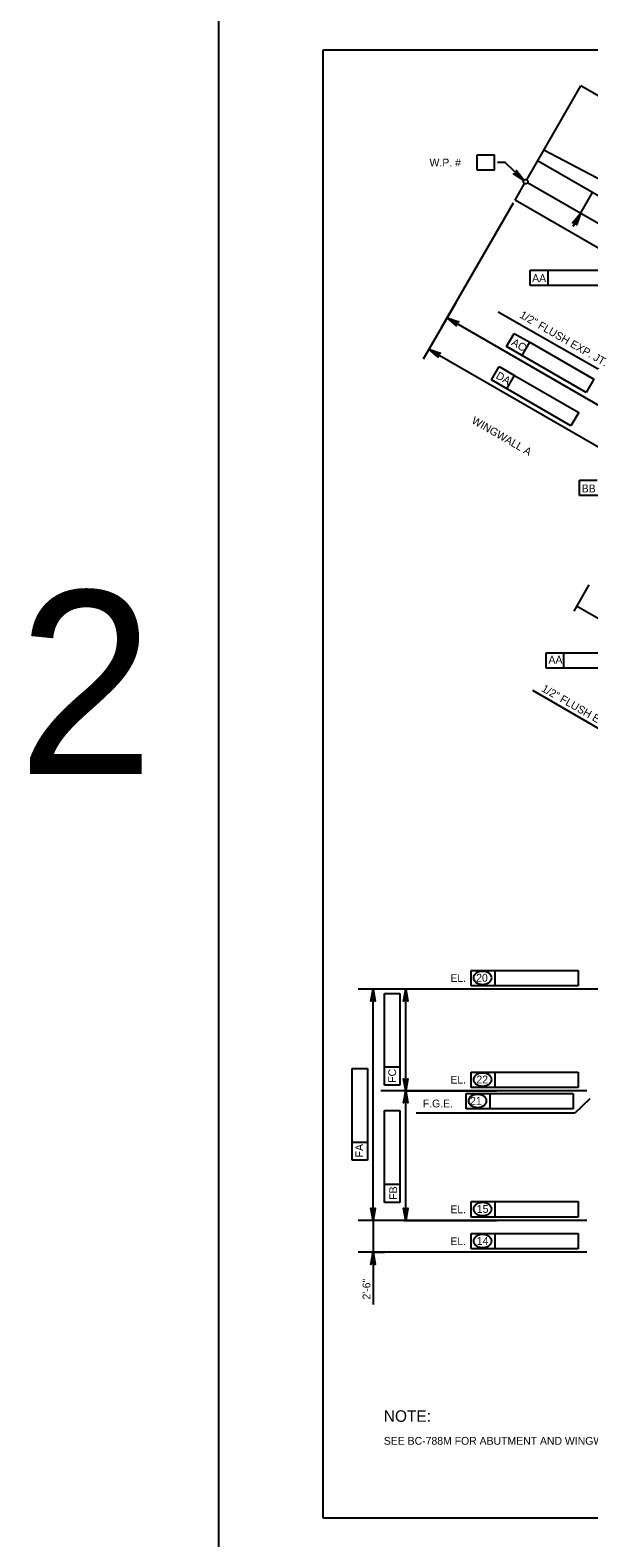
# Model space of a CAD drawing. Extents: x 638340 to 640242, y 295465 to 298435.
# Drawn here: x 638363 to 638578, y 297255 to 297834 of the extents above; entities that cross this region are included whole.
import ezdxf

# ---------------------------------------------------------------- set-up
doc = ezdxf.new("R2010")
doc.units = 0
for name, color, linetype in [('1', 7, 'Continuous'), ('2', 7, 'Continuous'), ('4', 7, 'Continuous'), ('53', 7, 'Continuous'), ('Level 10', 7, 'Continuous'), ('Level 3', 7, 'Continuous'), ('Level 4', 7, 'Continuous'), ('PLT-BNDY', 7, 'Continuous')]:
    doc.layers.add(name, color=color, linetype=linetype)

# ---------------------------------------------------------------- blocks, each defined once
blk = doc.blocks.new('V')
at = {"layer": '1'}
blk.add_line((0, 0), (0, 0), dxfattribs=at)

msp = doc.modelspace()

# ---------------------------------------------------------------- linework, layer by layer
at = {"layer": '2'}
for p, q in [((638475.46, 297262.46), (638475.46, 297826.46)), ((638475.46, 297826.46), (639261.46, 297826.46)), ((639261.46, 297262.46), (638475.46, 297262.46))]:
    msp.add_line(p, q, dxfattribs=at)
at = {"layer": 'Level 10'}
for p, q in [((638553.68, 297776.52), (638574.49, 297812.56)), ((638656.5, 297765.21), (638574.49, 297812.56)), ((638636.33, 297747.75), (638560.26, 297787.91)), ((638632.31, 297740.78), (638557.86, 297783.76)), ((638549.17, 297768.69), (638552.84, 297775.05)), ((638627.7, 297732.8), (638553.99, 297775.36)), ((638632.3, 297720.7), (638549.17, 297768.69)), ((638625.96, 297582.13), (638572.83, 297612.8))]:
    msp.add_line(p, q, dxfattribs=at)
at = {"layer": 'Level 3'}
for p, q in [((638534.66, 297780.2), (638534.66, 297786.1)), ((638534.66, 297786.1), (638541.24, 297786.1)), ((638541.24, 297780.2), (638541.24, 297786.1)), ((638541.24, 297780.2), (638534.66, 297780.2)), ((638545.39, 297783.07), (638542.45, 297783.07)), ((638552.54, 297776.23), (638545.39, 297783.07)), ((638574.38, 297763.59), (638578.98, 297771.56)), ((638548.48, 297767.51), (638520.86, 297719.67)), ((638574.38, 297763.59), (638571.43, 297758.49)), ((638555.03, 297741.8), (638561.87, 297741.8)), ((638555.03, 297735.9), (638555.03, 297741.8)), ((638561.87, 297735.9), (638561.87, 297741.8)), ((638561.87, 297741.8), (638590.27, 297741.8)), ((638590.27, 297735.9), (638555.03, 297735.9)), ((638526.39, 297729.25), (638513.89, 297707.6)), ((638523.07, 297723.5), (638597.52, 297680.52)), ((638598.42, 297693.87), (638542.74, 297725.66)), ((638545.95, 297712.41), (638548.9, 297717.52)), ((638548.9, 297717.52), (638554.81, 297714.1)), ((638516.1, 297711.42), (638592.9, 297667.08)), ((638576.46, 297694.79), (638545.95, 297712.41)), ((638551.87, 297708.99), (638554.81, 297714.1)), ((638554.81, 297714.1), (638579.41, 297699.9)), ((638540.16, 297699.66), (638543.1, 297704.76)), ((638543.1, 297704.76), (638549.02, 297701.34)), ((638570.67, 297682.04), (638540.16, 297699.66)), ((638546.08, 297696.24), (638549.02, 297701.34)), ((638549.02, 297701.34), (638573.62, 297687.14)), ((638579.41, 297699.9), (638576.46, 297694.79)), ((638573.62, 297687.14), (638570.67, 297682.04)), ((638573.89, 297661.14), (638580.72, 297661.14)), ((638573.89, 297655.24), (638573.89, 297661.14)), ((638609.12, 297655.24), (638573.89, 297655.24)), ((638561.12, 297594.89), (638567.95, 297594.89)), ((638561.12, 297589), (638561.12, 297594.89)), ((638567.95, 297589), (638567.95, 297594.89)), ((638567.95, 297594.89), (638596.35, 297594.89)), ((638596.35, 297589), (638561.12, 297589)), ((638602.62, 297553.39), (638555.97, 297580.33)), ((638532.35, 297472.84), (638541.5, 297472.84)), ((638532.35, 297466.95), (638532.35, 297472.84)), ((638541.5, 297466.95), (638541.5, 297472.84)), ((638541.5, 297472.84), (638573.48, 297472.84)), ((638573.48, 297472.84), (638573.48, 297466.95)), ((638642.74, 297465.67), (638488.89, 297465.67)), ((638494.99, 297465.67), (638490.23, 297465.67)), ((638502.18, 297465.67), (638490.23, 297465.67)), ((638494.65, 297376.89), (638494.65, 297465.67)), ((638499.08, 297464.05), (638504.98, 297464.05)), ((638499.08, 297435.65), (638499.08, 297464.05)), ((638542.23, 297465.67), (638502.76, 297465.67)), ((638504.98, 297464.05), (638504.98, 297428.82)), ((638507.18, 297426.62), (638507.18, 297465.67)), ((638573.48, 297466.95), (638532.35, 297466.95)), ((638486.6, 297435.17), (638492.49, 297435.17)), ((638486.6, 297406.77), (638486.6, 297435.17)), ((638492.49, 297435.17), (638492.49, 297399.94)), ((638499.08, 297428.82), (638499.08, 297435.65)), ((638504.98, 297435.65), (638499.08, 297435.65)), ((638532.35, 297433.79), (638541.5, 297433.79)), ((638532.35, 297427.9), (638532.35, 297433.79)), ((638541.5, 297427.9), (638541.5, 297433.79)), ((638541.5, 297433.79), (638573.48, 297433.79)), ((638573.48, 297433.79), (638573.48, 297427.9)), ((638576.74, 297426.62), (638497.59, 297426.62)), ((638504.98, 297428.82), (638499.08, 297428.82)), ((638542.23, 297426.62), (638502.76, 297426.62)), ((638548.62, 297426.62), (638502.76, 297426.62)), ((638506.6, 297426.62), (638542.05, 297426.62)), ((638507.18, 297376.89), (638507.18, 297426.62)), ((638573.48, 297427.9), (638532.35, 297427.9)), ((638530.41, 297419.7), (638530.41, 297425.59)), ((638530.41, 297425.59), (638539.58, 297425.59)), ((638539.57, 297419.7), (638539.57, 297425.59)), ((638539.57, 297425.59), (638571.37, 297425.59)), ((638571.55, 297425.59), (638571.55, 297419.7)), ((638577.85, 297423.55), (638572.15, 297418.05)), ((638499.08, 297419.01), (638504.98, 297419.01)), ((638499.08, 297390.6), (638499.08, 297419.01)), ((638504.98, 297419.01), (638504.98, 297383.77)), ((638572.15, 297418.05), (638511.24, 297418.05)), ((638571.55, 297419.7), (638530.41, 297419.7)), ((638486.6, 297399.94), (638486.6, 297406.77)), ((638492.49, 297406.77), (638486.6, 297406.77)), ((638492.49, 297399.94), (638486.6, 297399.94)), ((638499.08, 297383.77), (638499.08, 297390.6)), ((638504.98, 297390.6), (638499.08, 297390.6)), ((638504.98, 297383.77), (638499.08, 297383.77)), ((638532.35, 297384.06), (638541.5, 297384.06)), ((638532.35, 297378.16), (638532.35, 297384.06)), ((638541.5, 297378.16), (638541.5, 297384.06)), ((638541.5, 297384.06), (638573.48, 297384.06)), ((638573.48, 297384.06), (638573.48, 297378.16)), ((638576.74, 297376.89), (638488.89, 297376.89)), ((638494.99, 297376.89), (638490.23, 297376.89)), ((638502.18, 297376.89), (638490.23, 297376.89)), ((638494.65, 297376.89), (638494.65, 297364.61)), ((638548.62, 297376.89), (638502.76, 297376.89)), ((638506.6, 297376.89), (638542.05, 297376.89)), ((638573.48, 297378.16), (638532.35, 297378.16)), ((638532.35, 297371.78), (638541.5, 297371.78)), ((638532.35, 297365.89), (638532.35, 297371.78)), ((638541.5, 297365.89), (638541.5, 297371.78)), ((638541.5, 297371.78), (638573.48, 297371.78)), ((638573.48, 297371.78), (638573.48, 297365.89)), ((638576.74, 297364.61), (638488.89, 297364.61)), ((638494.06, 297364.61), (638499.07, 297364.61)), ((638494.65, 297364.61), (638494.65, 297344.57)), ((638573.48, 297365.89), (638532.35, 297365.89))]:
    msp.add_line(p, q, dxfattribs=at)
for points in [[(638552.54, 297776.23), (638548.58, 297778.82), (638549.01, 297778.75), (638549.36, 297778.85), (638549.61, 297779.03), (638549.79, 297779.3), (638549.87, 297779.65), (638549.79, 297780.08), (638552.54, 297776.23), (638549.87, 297779.65), (638549.79, 297779.3), (638552.54, 297776.23), (638549.61, 297779.03), (638549.36, 297778.85), (638552.54, 297776.23), (638549.01, 297778.75)], [(638574.38, 297763.59), (638572.81, 297759.13), (638572.77, 297759.56), (638572.59, 297759.88), (638572.35, 297760.08), (638572.05, 297760.19), (638571.69, 297760.18), (638571.29, 297760), (638574.38, 297763.59), (638571.69, 297760.18), (638572.05, 297760.19), (638574.38, 297763.59), (638572.35, 297760.08), (638572.59, 297759.88), (638574.38, 297763.59), (638572.77, 297759.56)], [(638523.07, 297723.5), (638527.54, 297721.93), (638527.1, 297721.89), (638526.79, 297721.71), (638526.59, 297721.47), (638526.48, 297721.17), (638526.48, 297720.81), (638526.67, 297720.42), (638523.07, 297723.5), (638526.48, 297720.81), (638526.48, 297721.17), (638523.07, 297723.5), (638526.59, 297721.47), (638526.79, 297721.71), (638523.07, 297723.5), (638527.1, 297721.89)], [(638516.1, 297711.42), (638520.57, 297709.85), (638520.13, 297709.82), (638519.82, 297709.64), (638519.61, 297709.4), (638519.5, 297709.1), (638519.51, 297708.74), (638519.69, 297708.34), (638516.1, 297711.42), (638519.51, 297708.74), (638519.5, 297709.1), (638516.1, 297711.42), (638519.61, 297709.4), (638519.82, 297709.64), (638516.1, 297711.42), (638520.13, 297709.82)], [(638494.65, 297465.67), (638495.52, 297461.02), (638495.28, 297461.37), (638494.97, 297461.56), (638494.65, 297461.61), (638494.34, 297461.56), (638494.03, 297461.37), (638493.78, 297461.02), (638494.65, 297465.67), (638494.03, 297461.37), (638494.34, 297461.56), (638494.65, 297465.67), (638494.65, 297461.61), (638494.97, 297461.56), (638494.65, 297465.67), (638495.28, 297461.37)], [(638507.18, 297465.67), (638508.05, 297461.02), (638507.8, 297461.37), (638507.49, 297461.56), (638507.18, 297461.61), (638506.87, 297461.56), (638506.55, 297461.37), (638506.31, 297461.02), (638507.18, 297465.67), (638506.55, 297461.37), (638506.87, 297461.56), (638507.18, 297465.67), (638507.18, 297461.61), (638507.49, 297461.56), (638507.18, 297465.67), (638507.8, 297461.37)], [(638507.18, 297426.62), (638506.31, 297431.27), (638506.55, 297430.91), (638506.87, 297430.73), (638507.18, 297430.67), (638507.49, 297430.73), (638507.8, 297430.91), (638508.05, 297431.27), (638507.18, 297426.62), (638507.8, 297430.91), (638507.49, 297430.73), (638507.18, 297426.62), (638507.18, 297430.67), (638506.87, 297430.73), (638507.18, 297426.62), (638506.55, 297430.91)], [(638507.18, 297426.62), (638508.05, 297421.97), (638507.8, 297422.32), (638507.49, 297422.51), (638507.18, 297422.56), (638506.87, 297422.51), (638506.55, 297422.32), (638506.31, 297421.97), (638507.18, 297426.62), (638506.55, 297422.32), (638506.87, 297422.51), (638507.18, 297426.62), (638507.18, 297422.56), (638507.49, 297422.51), (638507.18, 297426.62), (638507.8, 297422.32)], [(638494.65, 297376.89), (638493.78, 297381.54), (638494.03, 297381.18), (638494.34, 297380.99), (638494.65, 297380.94), (638494.97, 297380.99), (638495.28, 297381.18), (638495.52, 297381.54), (638494.65, 297376.89), (638495.28, 297381.18), (638494.97, 297380.99), (638494.65, 297376.89), (638494.65, 297380.94), (638494.34, 297380.99), (638494.65, 297376.89), (638494.03, 297381.18)], [(638507.18, 297376.89), (638506.31, 297381.54), (638506.55, 297381.18), (638506.87, 297380.99), (638507.18, 297380.94), (638507.49, 297380.99), (638507.8, 297381.18), (638508.05, 297381.54), (638507.18, 297376.89), (638507.8, 297381.18), (638507.49, 297380.99), (638507.18, 297376.89), (638507.18, 297380.94), (638506.87, 297380.99), (638507.18, 297376.89), (638506.55, 297381.18)], [(638494.65, 297364.61), (638495.52, 297359.96), (638495.28, 297360.31), (638494.97, 297360.5), (638494.65, 297360.55), (638494.34, 297360.5), (638494.03, 297360.31), (638493.78, 297359.96), (638494.65, 297364.61), (638494.03, 297360.31), (638494.34, 297360.5), (638494.65, 297364.61), (638494.65, 297360.55), (638494.97, 297360.5), (638494.65, 297364.61), (638495.28, 297360.31)]]:
    msp.add_lwpolyline(points, dxfattribs=at)
for points in [[(638550.75, 297778.63), (638550.07, 297777.92), (638552.54, 297776.23)], [(638572.48, 297761.28), (638573.33, 297760.79), (638574.38, 297763.59)], [(638525.87, 297722.45), (638525.38, 297721.6), (638523.07, 297723.5)], [(638518.9, 297710.38), (638518.41, 297709.52), (638516.1, 297711.42)], [(638494.16, 297462.72), (638495.14, 297462.72), (638494.65, 297465.67)], [(638506.69, 297462.72), (638507.67, 297462.72), (638507.18, 297465.67)], [(638506.69, 297429.57), (638507.67, 297429.57), (638507.18, 297426.62)], [(638506.69, 297423.67), (638507.67, 297423.67), (638507.18, 297426.62)], [(638494.16, 297379.83), (638495.14, 297379.83), (638494.65, 297376.89)], [(638506.69, 297379.83), (638507.67, 297379.83), (638507.18, 297376.89)], [(638494.16, 297361.66), (638495.14, 297361.66), (638494.65, 297364.61)]]:
    msp.add_lwpolyline(points, close=True, dxfattribs=at)
msp.add_circle((638553.26, 297775.78), 0.849, dxfattribs=at)
for centre, radius, start, end in [((638535.04, 297470), 1.82, 149.97668, 180), ((638535.04, 297470), 1.82, 180, 210.02332), ((638535.85, 297469.54), 2.75, 125.63164, 149.97668), ((638535.85, 297470.47), 2.75, 210.02332, 234.36836), ((638536.37, 297468.8), 3.65, 106.53583, 125.63164), ((638536.37, 297471.2), 3.65, 234.36836, 253.46417), ((638536.72, 297467.64), 4.86, 90, 106.53583), ((638536.72, 297472.36), 4.86, 253.46417, 270), ((638536.72, 297467.64), 4.86, 73.46417, 90), ((638536.72, 297472.36), 4.86, 270, 286.53583), ((638537.06, 297468.8), 3.65, 54.36836, 73.46417), ((638537.06, 297471.2), 3.65, 286.53583, 305.63164), ((638537.59, 297469.54), 2.75, 30.02332, 54.36836), ((638537.59, 297470.47), 2.75, 305.63164, 329.97668), ((638538.39, 297470), 1.82, 0, 30.02332), ((638538.39, 297470), 1.82, 329.97668, 0), ((638535.85, 297430.49), 2.75, 125.63164, 149.97668), ((638536.37, 297429.75), 3.65, 106.53583, 125.63164), ((638536.72, 297428.6), 4.86, 90, 106.53583), ((638536.72, 297428.6), 4.86, 73.46417, 90), ((638537.06, 297429.75), 3.65, 54.36836, 73.46417), ((638537.59, 297430.49), 2.75, 30.02332, 54.36836), ((638535.04, 297430.95), 1.82, 149.97668, 180), ((638535.04, 297430.95), 1.82, 180, 210.02332), ((638535.85, 297431.42), 2.75, 210.02332, 234.36836), ((638536.37, 297432.15), 3.65, 234.36836, 253.46417), ((638536.72, 297433.31), 4.86, 253.46417, 270), ((638536.72, 297433.31), 4.86, 270, 286.53583), ((638537.06, 297432.15), 3.65, 286.53583, 305.63164), ((638537.59, 297431.42), 2.75, 305.63164, 329.97668), ((638538.39, 297430.95), 1.82, 0, 30.02332), ((638538.39, 297430.95), 1.82, 329.97668, 0), ((638533.11, 297422.75), 1.82, 149.97668, 180), ((638533.11, 297422.75), 1.82, 180, 210.02332), ((638533.91, 297422.28), 2.75, 125.63164, 149.97668), ((638533.91, 297423.21), 2.75, 210.02332, 234.36836), ((638534.44, 297421.55), 3.65, 106.53583, 125.63164), ((638534.44, 297423.95), 3.65, 234.36836, 253.46417), ((638534.78, 297420.39), 4.86, 90, 106.53583), ((638534.78, 297420.39), 4.86, 73.46417, 90), ((638535.13, 297421.55), 3.65, 54.36836, 73.46417), ((638535.13, 297423.95), 3.65, 286.53583, 305.63164), ((638535.65, 297422.28), 2.75, 30.02332, 54.36836), ((638535.65, 297423.21), 2.75, 305.63164, 329.97668), ((638536.46, 297422.75), 1.82, 0, 30.02332), ((638536.46, 297422.75), 1.82, 329.97668, 0), ((638534.78, 297425.1), 4.86, 253.46417, 270), ((638534.78, 297425.1), 4.86, 270, 286.53583), ((638535.04, 297381.22), 1.82, 149.97668, 180), ((638535.04, 297381.22), 1.82, 180, 210.02332), ((638535.85, 297380.75), 2.75, 125.63164, 149.97668), ((638535.85, 297381.68), 2.75, 210.02332, 234.36836), ((638536.37, 297380.02), 3.65, 106.53583, 125.63164), ((638536.72, 297378.86), 4.86, 90, 106.53583), ((638536.72, 297378.86), 4.86, 73.46417, 90), ((638537.06, 297380.02), 3.65, 54.36836, 73.46417), ((638537.59, 297380.75), 2.75, 30.02332, 54.36836), ((638537.59, 297381.68), 2.75, 305.63164, 329.97668), ((638538.39, 297381.22), 1.82, 0, 30.02332), ((638538.39, 297381.22), 1.82, 329.97668, 0), ((638536.37, 297382.42), 3.65, 234.36836, 253.46417), ((638536.72, 297383.57), 4.86, 253.46417, 270), ((638536.72, 297383.57), 4.86, 270, 286.53583), ((638537.06, 297382.42), 3.65, 286.53583, 305.63164), ((638535.04, 297368.94), 1.82, 149.97668, 180), ((638535.04, 297368.94), 1.82, 180, 210.02332), ((638535.85, 297368.47), 2.75, 125.63164, 149.97668), ((638536.37, 297367.74), 3.65, 106.53583, 125.63164), ((638536.72, 297366.58), 4.86, 90, 106.53583), ((638536.72, 297366.58), 4.86, 73.46417, 90), ((638537.06, 297367.74), 3.65, 54.36836, 73.46417), ((638537.59, 297368.47), 2.75, 30.02332, 54.36836), ((638538.39, 297368.94), 1.82, 0, 30.02332), ((638538.39, 297368.94), 1.82, 329.97668, 0), ((638535.85, 297369.4), 2.75, 210.02332, 234.36836), ((638536.37, 297370.14), 3.65, 234.36836, 253.46417), ((638536.72, 297371.29), 4.86, 253.46417, 270), ((638536.72, 297371.29), 4.86, 270, 286.53583), ((638537.06, 297370.14), 3.65, 286.53583, 305.63164), ((638537.59, 297369.4), 2.75, 305.63164, 329.97668)]:
    msp.add_arc(centre, radius, start, end, dxfattribs=at)
at = {"layer": 'Level 4'}
msp.add_line((638577.53, 297620.94), (638571.7, 297610.84), dxfattribs=at)
at = {"layer": 'PLT-BNDY'}
msp.add_lwpolyline([(638435.46, 297841.46), (639276.46, 297841.46), (639276.46, 297247.46), (638435.46, 297247.46)], close=True, dxfattribs=at)

# ---------------------------------------------------------------- block references
at = {"layer": 'Level 3', "xscale": 0.7859001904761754, "yscale": 0.7859001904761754}
for p in [(638555.62, 297433.87), (638555.47, 297425.59)]:
    msp.add_blockref('V', p, dxfattribs=at)

# ---------------------------------------------------------------- texts
at = {"layer": '2'}
msp.add_text('SEE BC-788M FOR ABUTMENT AND WINGWALL WATERPROOFING DETAIL.', height=3.0001, dxfattribs=at).set_placement((638498.79, 297290.71))
at = {"layer": '4'}
msp.add_text('NOTE:', height=4.429, dxfattribs=at).set_placement((638498.79, 297299.51))
at = {"layer": '53'}
msp.add_text('2', height=70.32, dxfattribs=at).set_placement((638358.23, 297548.31))
at = {"layer": 'Level 3'}
for s, p in [('W.P. # ', (638516.35, 297781.6)), ('AA', (638555.76, 297737.25)), ('BB', (638574.79, 297656.45)), ('AA', (638562.03, 297590.68)), ('EL.', (638524.34, 297468.42)), ('20', (638534.25, 297468.54)), ('EL.', (638524.34, 297429.38)), ('22', (638534.36, 297429.49)), ('F.G.E.', (638513.77, 297420.26)), ('21', (638531.91, 297421.29)), ('EL.', (638524.34, 297379.64)), ('15', (638534.5, 297379.76)), ('EL.', (638524.34, 297367.36)), ('14', (638534.47, 297367.48))]:
    msp.add_text(s, height=3, dxfattribs=at).set_placement(p)
for s, height, rotation, p in [('1/2" FLUSH EXP. JT.', 3.0001, 330, (638550.67, 297723.75)), ('AC', 3, 330, (638547.51, 297713.2)), ('DA', 3, 330.0005, (638541.54, 297700.42)), ('WINGWALL A', 3, 330.0005, (638532.24, 297683.18)), ('1/2" FLUSH EXP. JT.', 3.0001, 330, (638559.11, 297580.27)), ('FC', 3, 90, (638503.5, 297429.71)), ('FA', 3, 90, (638490.84, 297401.07)), ('FB', 3, 90, (638503.89, 297384.79)), ('2\'-6"', 3, 90, (638493.61, 297346.48))]:
    msp.add_text(s, height=height, rotation=rotation, dxfattribs=at).set_placement(p)

doc.saveas('drawing.dxf')
